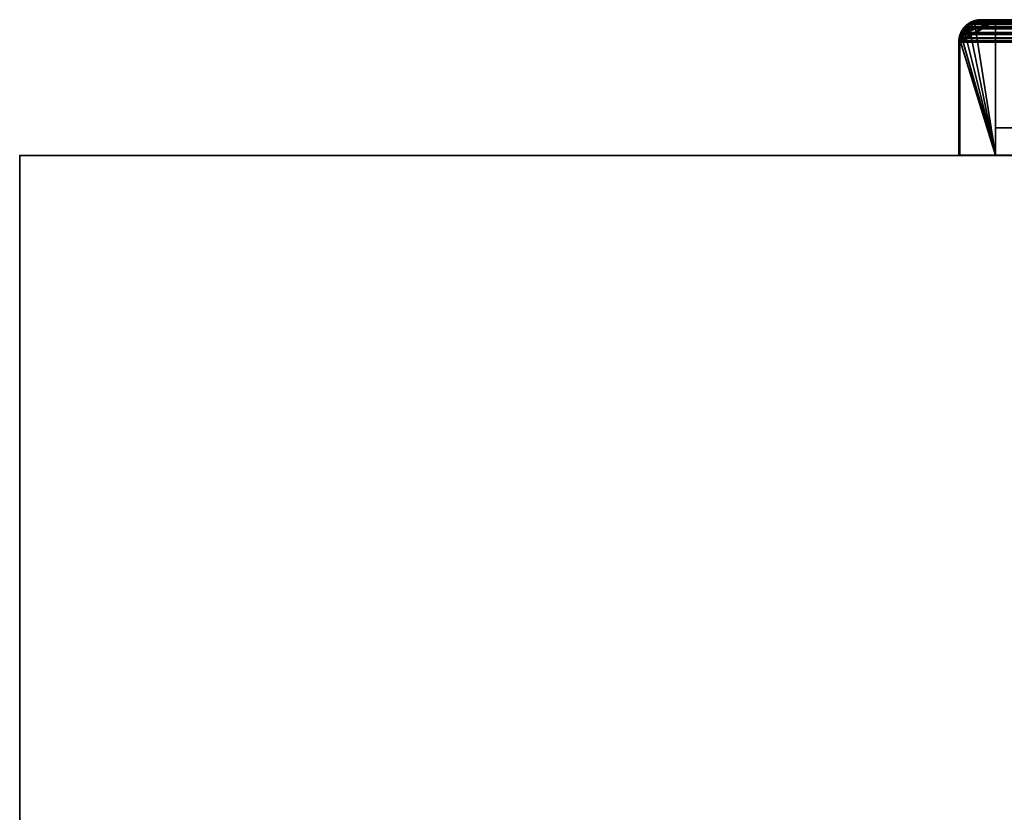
# Model space of a CAD drawing. Header units: millimetres. Extents: x -603 to 3703, y -121 to 193.
# Tile 740 of 1056: x 2297 to 2435, y 82 to 193. Entities that reach past the tile are written whole.
import ezdxf

# ---------------------------------------------------------------- set-up
doc = ezdxf.new("R2010")
doc.units = ezdxf.units.MM
doc.layers.add('151', color=7, linetype='Continuous', true_color=0xffffff)

# ---------------------------------------------------------------- blocks, each defined once
blk = doc.blocks.new('UG_SURFACE_155')
at = {"layer": '151', "color": 14, "linetype": 'Continuous', "lineweight": 35}
for points in [[(2433.85, 193.3, -5.75), (2433.85, 174.45, -5.75), (2428.85, 174.45, -5.75), (2428.85, 190.3, -5.75)], [(2428.85, 190.3, -5.75), (2428.89, 190.48, -5.75), (2433.85, 193.3, -5.75)], [(2430.9, 193.11, -5.75), (2431.85, 193.3, -5.75), (2433.85, 193.3, -5.75), (2428.89, 190.48, -5.75)], [(2428.89, 190.48, -5.75), (2430.1, 192.67, -5.75), (2430.7, 193.07, -5.75), (2430.9, 193.11, -5.75)], [(2429.48, 192.05, -5.75), (2429.73, 192.42, -5.75), (2430.1, 192.67, -5.75), (2428.89, 190.48, -5.75)], [(2429.48, 192.05, -5.75), (2428.89, 190.48, -5.75), (2429.04, 191.27, -5.75)], [(2429.45, 192.06, 2079.8), (2429.36, 191.97, 2079.89), (2429.03, 191.26, 2080.22), (2433.85, 174.45, 2075.4)], [(2429.08, 191.45, -5.75), (2429.03, 191.26, 2080.22), (2429.36, 191.97, 2079.89)], [(2429.04, 191.27, -5.75), (2429.08, 191.45, -5.75), (2429.48, 192.05, -5.75)], [(2429.08, 191.45, -5.75), (2429.36, 191.97, 2079.89), (2429.45, 192.06, 2079.8)], [(2429.45, 192.06, 2079.8), (2429.48, 192.05, -5.75), (2429.08, 191.45, -5.75)], [(2433.85, 174.45, 2075.4), (2430.09, 192.65, 2079.16), (2429.45, 192.06, 2079.8)], [(2429.48, 192.05, -5.75), (2429.45, 192.06, 2079.8), (2430.09, 192.65, 2079.16)], [(2430.09, 192.65, 2079.16), (2429.73, 192.42, -5.75), (2429.48, 192.05, -5.75)], [(2430.09, 192.65, 2079.16), (2430.1, 192.67, -5.75), (2429.73, 192.42, -5.75)], [(2433.85, 174.45, 2075.4), (2430.91, 193.05, 2078.34), (2430.37, 192.91, 2078.88), (2430.09, 192.65, 2079.16)], [(2430.1, 192.67, -5.75), (2430.09, 192.65, 2079.16), (2430.37, 192.91, 2078.88)], [(2430.91, 193.05, 2078.34), (2430.7, 193.07, -5.75), (2430.1, 192.67, -5.75)], [(2430.1, 192.67, -5.75), (2430.37, 192.91, 2078.88), (2430.91, 193.05, 2078.34)], [(2430.91, 193.05, 2078.34), (2430.9, 193.11, -5.75), (2430.7, 193.07, -5.75)], [(2430.9, 193.11, -5.75), (2430.91, 193.05, 2078.34), (2431.85, 193.3, 2077.4)], [(2431.85, 193.3, 2077.4), (2431.85, 193.3, -5.75), (2430.9, 193.11, -5.75)], [(2433.85, 174.45, 2075.4), (2433.85, 193.3, 2075.4), (2431.85, 193.3, 2077.4), (2430.91, 193.05, 2078.34)], [(2433.85, 193.3, 2075.4), (2433.85, 193.3, -5.75), (2431.85, 193.3, -5.75), (2431.85, 193.3, 2077.4)], [(2433.85, 174.45, 2075.4), (2433.85, 174.45, -5.75), (2433.85, 193.3, -5.75), (2433.85, 193.3, 2075.4)], [(2433.85, 174.45, 2075.4), (2429.03, 191.26, 2080.22), (2428.95, 191.08, 2080.3), (2428.87, 190.48, 2080.38)], [(2428.89, 190.48, -5.75), (2428.87, 190.48, 2080.38), (2428.95, 191.08, 2080.3)], [(2429.03, 191.26, 2080.22), (2429.04, 191.27, -5.75), (2428.89, 190.48, -5.75)], [(2428.89, 190.48, -5.75), (2428.95, 191.08, 2080.3), (2429.03, 191.26, 2080.22)], [(2429.08, 191.45, -5.75), (2429.04, 191.27, -5.75), (2429.03, 191.26, 2080.22)], [(2428.87, 190.48, 2080.38), (2428.85, 190.3, 2080.4), (2428.85, 174.45, 2080.4), (2433.85, 174.45, 2075.4)], [(2428.85, 190.3, -5.75), (2428.85, 190.3, 2080.4), (2428.87, 190.48, 2080.38)], [(2428.87, 190.48, 2080.38), (2428.89, 190.48, -5.75), (2428.85, 190.3, -5.75)], [(2428.85, 190.3, -5.75), (2428.85, 174.45, -5.75), (2428.85, 174.45, 2080.4), (2428.85, 190.3, 2080.4)], [(2428.85, 174.45, 2080.4), (2428.85, 174.45, -5.75), (2433.85, 174.45, -5.75), (2433.85, 174.45, 2075.4)]]:
    blk.add_3dface(points, dxfattribs=at)
blk = doc.blocks.new('UG_SURFACE_156')
at = {"layer": '151', "color": 41, "linetype": 'Continuous', "lineweight": 35}
for points in [[(2433.85, 193.3, -5.75), (2483.85, 193.3, -5.75), (2483.85, 178.3, -5.75), (2433.85, 178.3, -5.75)], [(2433.85, 193.3, -5.75), (2433.85, 178.3, -5.75), (2433.85, 178.3, 2075.4), (2433.85, 193.3, 2075.4)], [(2483.85, 193.3, 2025.4), (2483.85, 193.3, -5.75), (2433.85, 193.3, -5.75), (2433.85, 193.3, 2075.4)], [(2483.85, 178.3, 2025.4), (2483.85, 193.3, 2025.4), (2433.85, 193.3, 2075.4), (2433.85, 178.3, 2075.4)], [(2483.85, 178.3, -5.75), (2483.85, 193.3, -5.75), (2483.85, 193.3, 2025.4), (2483.85, 178.3, 2025.4)], [(2433.85, 178.3, 2075.4), (2433.85, 178.3, -5.75), (2483.85, 178.3, -5.75), (2483.85, 178.3, 2025.4)]]:
    blk.add_3dface(points, dxfattribs=at)
blk = doc.blocks.new('UG_SURFACE_157')
at = {"layer": '151', "color": 7, "linetype": 'Continuous', "lineweight": 35}
for points in [[(2430.9, 193.26, -5.75), (2430.7, 193.15, 2078.55), (2431.85, 193.45, 2077.4)], [(2430.75, 193.04, 2078.5), (2431.85, 193.3, 2077.4), (2431.85, 193.45, 2077.4), (2430.7, 193.15, 2078.55)], [(2431.85, 193.45, 2077.4), (2431.85, 193.45, -5.75), (2430.9, 193.26, -5.75)], [(2431.85, 193.3, -5.75), (2430.95, 193.11, -5.75), (2430.9, 193.26, -5.75), (2431.85, 193.45, -5.75)], [(2485.85, 193.45, 2023.4), (2485.85, 193.45, -5.75), (2431.85, 193.45, -5.75), (2431.85, 193.45, 2077.4)], [(2431.85, 193.45, -5.75), (2485.85, 193.45, -5.75), (2485.85, 193.3, -5.75), (2431.85, 193.3, -5.75)], [(2485.85, 193.45, 2023.4), (2431.85, 193.45, 2077.4), (2431.85, 193.3, 2077.4), (2485.85, 193.3, 2023.4)], [(2485.85, 193.45, 2023.4), (2486.93, 193.25, -5.75), (2486.02, 193.42, -5.75)], [(2486.93, 193.25, -5.75), (2485.85, 193.45, 2023.4), (2487, 193.16, 2022.25)], [(2486.02, 193.42, -5.75), (2485.85, 193.45, -5.75), (2485.85, 193.45, 2023.4)], [(2486.01, 193.27, -5.75), (2485.85, 193.3, -5.75), (2485.85, 193.45, -5.75), (2486.02, 193.42, -5.75)], [(2485.85, 193.3, 2023.4), (2486.86, 193.13, 2022.39), (2487, 193.16, 2022.25), (2485.85, 193.45, 2023.4)], [(2486.88, 193.1, -5.75), (2486.01, 193.27, -5.75), (2486.02, 193.42, -5.75), (2486.93, 193.25, -5.75)], [(2429.23, 192.05, 2080.02), (2429.4, 192.19, -5.75), (2428.92, 191.46, -5.75)], [(2428.92, 191.46, -5.75), (2429.4, 192.19, -5.75), (2429.52, 192.1, -5.75), (2429.06, 191.4, -5.75)], [(2428.92, 191.46, -5.75), (2428.95, 191.43, 2080.3), (2429.23, 192.05, 2080.02)], [(2429.23, 192.05, 2080.02), (2428.95, 191.43, 2080.3), (2429.15, 191.6, 2080.1)], [(2429.06, 191.4, -5.75), (2429.52, 192.1, -5.75), (2429.64, 192.33, 2079.61)], [(2429.64, 192.33, 2079.61), (2429.15, 191.6, 2080.1), (2429.06, 191.4, -5.75)], [(2429.15, 191.6, 2080.1), (2429.64, 192.33, 2079.61), (2429.66, 192.45, 2079.59), (2429.23, 192.05, 2080.02)], [(2429.4, 192.19, -5.75), (2429.23, 192.05, 2080.02), (2429.66, 192.45, 2079.59)], [(2429.66, 192.45, 2079.59), (2429.62, 192.53, -5.75), (2429.4, 192.19, -5.75)], [(2429.73, 192.42, -5.75), (2429.52, 192.1, -5.75), (2429.4, 192.19, -5.75), (2429.62, 192.53, -5.75)], [(2429.52, 192.1, -5.75), (2429.73, 192.42, -5.75), (2429.74, 192.4, 2079.51)], [(2429.74, 192.4, 2079.51), (2429.64, 192.33, 2079.61), (2429.52, 192.1, -5.75)], [(2429.62, 192.53, -5.75), (2429.66, 192.45, 2079.59), (2430.3, 193.04, 2078.95)], [(2430.3, 193.04, 2078.95), (2430.06, 192.82, -5.75), (2429.62, 192.53, -5.75)], [(2429.62, 192.53, -5.75), (2430.06, 192.82, -5.75), (2430.15, 192.7, -5.75), (2429.73, 192.42, -5.75)], [(2429.66, 192.45, 2079.59), (2429.64, 192.33, 2079.61), (2429.74, 192.4, 2079.51)], [(2429.74, 192.4, 2079.51), (2430.49, 192.97, 2078.76), (2430.3, 193.04, 2078.95), (2429.66, 192.45, 2079.59)], [(2429.73, 192.42, -5.75), (2430.15, 192.7, -5.75), (2430.49, 192.97, 2078.76)], [(2430.49, 192.97, 2078.76), (2429.74, 192.4, 2079.51), (2429.73, 192.42, -5.75)], [(2430.65, 193.21, -5.75), (2430.06, 192.82, -5.75), (2430.3, 193.04, 2078.95)], [(2430.67, 193.06, -5.75), (2430.15, 192.7, -5.75), (2430.06, 192.82, -5.75), (2430.65, 193.21, -5.75)], [(2430.15, 192.7, -5.75), (2430.67, 193.06, -5.75), (2430.75, 193.04, 2078.5)], [(2430.75, 193.04, 2078.5), (2430.49, 192.97, 2078.76), (2430.15, 192.7, -5.75)], [(2430.65, 193.21, -5.75), (2430.3, 193.04, 2078.95), (2430.7, 193.15, 2078.55)], [(2430.7, 193.15, 2078.55), (2430.3, 193.04, 2078.95), (2430.49, 192.97, 2078.76), (2430.75, 193.04, 2078.5)], [(2430.7, 193.15, 2078.55), (2430.69, 193.22, -5.75), (2430.65, 193.21, -5.75)], [(2430.75, 193.07, -5.75), (2430.67, 193.06, -5.75), (2430.65, 193.21, -5.75), (2430.69, 193.22, -5.75)], [(2430.67, 193.06, -5.75), (2430.75, 193.07, -5.75), (2430.75, 193.04, 2078.5)], [(2430.9, 193.26, -5.75), (2430.69, 193.22, -5.75), (2430.7, 193.15, 2078.55)], [(2430.69, 193.22, -5.75), (2430.9, 193.26, -5.75), (2430.95, 193.11, -5.75), (2430.75, 193.07, -5.75)], [(2430.75, 193.07, -5.75), (2430.95, 193.11, -5.75), (2431.85, 193.3, 2077.4)], [(2431.85, 193.3, 2077.4), (2430.75, 193.04, 2078.5), (2430.75, 193.07, -5.75)], [(2430.95, 193.11, -5.75), (2431.85, 193.3, -5.75), (2431.85, 193.3, 2077.4)], [(2485.85, 193.3, 2023.4), (2431.85, 193.3, 2077.4), (2431.85, 193.3, -5.75), (2485.85, 193.3, -5.75)], [(2485.85, 193.3, -5.75), (2486.01, 193.27, -5.75), (2486.95, 193.07, 2022.3)], [(2486.95, 193.07, 2022.3), (2486.86, 193.13, 2022.39), (2485.85, 193.3, -5.75)], [(2486.86, 193.13, 2022.39), (2485.85, 193.3, 2023.4), (2485.85, 193.3, -5.75)], [(2486.95, 193.07, 2022.3), (2486.01, 193.27, -5.75), (2486.88, 193.1, -5.75)], [(2487, 193.16, 2022.25), (2486.86, 193.13, 2022.39), (2486.95, 193.07, 2022.3)], [(2486.95, 193.09, -5.75), (2486.88, 193.1, -5.75), (2486.93, 193.25, -5.75), (2487, 193.23, -5.75)], [(2486.88, 193.1, -5.75), (2486.95, 193.09, -5.75), (2486.95, 193.07, 2022.3)], [(2487, 193.16, 2022.25), (2487, 193.23, -5.75), (2486.93, 193.25, -5.75)], [(2487.01, 193.23, -5.75), (2487.74, 192.75, -5.75), (2487.65, 192.63, -5.75), (2486.95, 193.09, -5.75)], [(2486.95, 193.09, -5.75), (2486.95, 193.09, -5.75), (2487, 193.23, -5.75), (2487.01, 193.23, -5.75)], [(2487.36, 193.06, 2021.89), (2487, 193.16, 2022.25), (2486.95, 193.07, 2022.3), (2487.87, 192.52, 2021.38)], [(2486.95, 193.09, -5.75), (2487.65, 192.63, -5.75), (2487.96, 192.4, 2021.29)], [(2487.96, 192.4, 2021.29), (2487.87, 192.52, 2021.38), (2486.95, 193.09, -5.75)], [(2486.95, 193.09, -5.75), (2486.95, 193.09, -5.75), (2486.95, 193.07, 2022.3)], [(2487.87, 192.52, 2021.38), (2486.95, 193.07, 2022.3), (2486.95, 193.09, -5.75)], [(2487, 193.16, 2022.25), (2487.01, 193.23, -5.75), (2487, 193.23, -5.75)], [(2487.74, 192.75, -5.75), (2487.01, 193.23, -5.75), (2487, 193.16, 2022.25)], [(2487.74, 192.75, -5.75), (2487, 193.16, 2022.25), (2487.36, 193.06, 2021.89)], [(2487.36, 193.06, 2021.89), (2488.08, 192.53, -5.75), (2487.74, 192.75, -5.75)], [(2487.36, 193.06, 2021.89), (2488.05, 192.47, 2021.2), (2488.08, 192.53, -5.75)], [(2487.87, 192.52, 2021.38), (2488.05, 192.47, 2021.2), (2487.36, 193.06, 2021.89)], [(2487.97, 192.42, -5.75), (2487.65, 192.63, -5.75), (2487.74, 192.75, -5.75), (2488.08, 192.53, -5.75)], [(2487.65, 192.63, -5.75), (2487.97, 192.42, -5.75), (2487.96, 192.4, 2021.29)], [(2488.05, 192.47, 2021.2), (2487.87, 192.52, 2021.38), (2487.96, 192.4, 2021.29)], [(2487.96, 192.4, 2021.29), (2488.46, 191.77, 2020.79), (2488.37, 192.19, 2020.88), (2488.05, 192.47, 2021.2)], [(2488.46, 191.77, 2020.79), (2487.96, 192.4, 2021.29), (2487.97, 192.42, -5.75)], [(2488.08, 192.53, -5.75), (2488.37, 192.09, -5.75), (2488.25, 192, -5.75), (2487.97, 192.42, -5.75)], [(2487.97, 192.42, -5.75), (2488.25, 192, -5.75), (2488.62, 191.39, 2020.63)], [(2488.62, 191.39, 2020.63), (2488.46, 191.77, 2020.79), (2487.97, 192.42, -5.75)], [(2488.37, 192.09, -5.75), (2488.08, 192.53, -5.75), (2488.05, 192.47, 2021.2)], [(2488.05, 192.47, 2021.2), (2488.76, 191.5, -5.75), (2488.37, 192.09, -5.75)], [(2488.76, 191.5, -5.75), (2488.05, 192.47, 2021.2), (2488.37, 192.19, 2020.88)], [(2488.61, 191.48, -5.75), (2488.25, 192, -5.75), (2488.37, 192.09, -5.75), (2488.76, 191.5, -5.75)], [(2488.25, 192, -5.75), (2488.61, 191.48, -5.75), (2488.62, 191.39, 2020.63)], [(2488.37, 192.19, 2020.88), (2488.77, 191.46, -5.75), (2488.76, 191.5, -5.75)], [(2488.37, 192.19, 2020.88), (2488.76, 191.44, 2020.49), (2488.77, 191.46, -5.75)], [(2488.76, 191.44, 2020.49), (2488.37, 192.19, 2020.88), (2488.46, 191.77, 2020.79), (2488.62, 191.39, 2020.63)], [(2428.7, 190.3, 2080.55), (2428.92, 191.45, -5.75), (2428.9, 191.38, -5.75)], [(2428.92, 191.45, -5.75), (2428.7, 190.3, 2080.55), (2428.81, 191.12, 2080.44)], [(2428.7, 190.3, 2080.55), (2428.9, 191.38, -5.75), (2428.73, 190.47, -5.75)], [(2428.85, 190.3, 2080.4), (2428.9, 190.87, 2080.35), (2428.81, 191.12, 2080.44), (2428.7, 190.3, 2080.55)], [(2429.05, 191.33, -5.75), (2428.88, 190.46, -5.75), (2428.73, 190.47, -5.75), (2428.9, 191.38, -5.75)], [(2428.92, 191.45, -5.75), (2428.81, 191.12, 2080.44), (2428.95, 191.43, 2080.3)], [(2428.95, 191.43, 2080.3), (2428.81, 191.12, 2080.44), (2428.9, 190.87, 2080.35), (2429.08, 191.39, 2080.17)], [(2428.85, 190.3, -5.75), (2428.88, 190.46, -5.75), (2429.08, 191.39, 2080.17)], [(2429.08, 191.39, 2080.17), (2428.9, 190.87, 2080.35), (2428.85, 190.3, -5.75)], [(2428.9, 190.87, 2080.35), (2428.85, 190.3, 2080.4), (2428.85, 190.3, -5.75)], [(2429.08, 191.39, 2080.17), (2428.88, 190.46, -5.75), (2429.05, 191.33, -5.75)], [(2429.06, 191.4, -5.75), (2429.05, 191.33, -5.75), (2428.9, 191.38, -5.75), (2428.92, 191.45, -5.75)], [(2428.95, 191.43, 2080.3), (2428.92, 191.46, -5.75), (2428.92, 191.45, -5.75)], [(2429.06, 191.4, -5.75), (2428.92, 191.45, -5.75), (2428.92, 191.46, -5.75)], [(2429.06, 191.4, -5.75), (2429.06, 191.4, -5.75), (2428.92, 191.46, -5.75)], [(2429.08, 191.39, 2080.17), (2429.15, 191.6, 2080.1), (2428.95, 191.43, 2080.3)], [(2429.05, 191.33, -5.75), (2429.06, 191.4, -5.75), (2429.08, 191.39, 2080.17)], [(2429.15, 191.6, 2080.1), (2429.08, 191.39, 2080.17), (2429.06, 191.4, -5.75)], [(2429.06, 191.4, -5.75), (2429.06, 191.4, -5.75), (2429.08, 191.39, 2080.17)], [(2488.62, 191.4, -5.75), (2488.61, 191.48, -5.75), (2488.76, 191.5, -5.75), (2488.77, 191.46, -5.75)], [(2488.61, 191.48, -5.75), (2488.62, 191.4, -5.75), (2488.62, 191.39, 2020.63)], [(2488.77, 191.46, -5.75), (2488.81, 191.25, -5.75), (2488.66, 191.2, -5.75), (2488.62, 191.4, -5.75)], [(2488.62, 191.39, 2020.63), (2488.75, 191.09, 2020.5), (2488.84, 191.28, 2020.41), (2488.76, 191.44, 2020.49)], [(2488.62, 191.4, -5.75), (2488.66, 191.2, -5.75), (2488.85, 190.3, 2020.4)], [(2488.85, 190.3, 2020.4), (2488.75, 191.09, 2020.5), (2488.62, 191.4, -5.75)], [(2488.75, 191.09, 2020.5), (2488.62, 191.39, 2020.63), (2488.62, 191.4, -5.75)], [(2488.85, 190.3, -5.75), (2488.66, 191.2, -5.75), (2488.81, 191.25, -5.75), (2489, 190.3, -5.75)], [(2488.66, 191.2, -5.75), (2488.85, 190.3, -5.75), (2488.85, 190.3, 2020.4)], [(2489, 190.3, 2020.25), (2488.84, 191.28, 2020.41), (2488.75, 191.09, 2020.5), (2488.85, 190.3, 2020.4)], [(2488.81, 191.25, -5.75), (2488.77, 191.46, -5.75), (2488.76, 191.44, 2020.49)], [(2488.81, 191.25, -5.75), (2488.76, 191.44, 2020.49), (2488.84, 191.28, 2020.41)], [(2488.84, 191.28, 2020.41), (2489, 190.3, -5.75), (2488.81, 191.25, -5.75)], [(2488.84, 191.28, 2020.41), (2489, 190.3, 2020.25), (2489, 190.3, -5.75)], [(2428.73, 190.47, -5.75), (2428.7, 190.3, -5.75), (2428.7, 190.3, 2080.55)], [(2428.88, 190.46, -5.75), (2428.85, 190.3, -5.75), (2428.7, 190.3, -5.75), (2428.73, 190.47, -5.75)], [(2428.7, 190.3, -5.75), (2428.7, 174.45, -5.75), (2428.7, 174.45, 2080.55), (2428.7, 190.3, 2080.55)], [(2428.7, 190.3, 2080.55), (2428.7, 174.45, 2080.55), (2428.85, 174.45, 2080.4), (2428.85, 190.3, 2080.4)], [(2428.7, 174.45, -5.75), (2428.7, 190.3, -5.75), (2428.85, 190.3, -5.75), (2428.85, 174.45, -5.75)], [(2428.85, 190.3, 2080.4), (2428.85, 174.45, 2080.4), (2428.85, 174.45, -5.75), (2428.85, 190.3, -5.75)], [(2489, 190.3, -5.75), (2489, 152.3, -5.75), (2488.85, 152.3, -5.75), (2488.85, 190.3, -5.75)], [(2488.85, 152.3, 2020.4), (2488.85, 190.3, 2020.4), (2488.85, 190.3, -5.75), (2488.85, 152.3, -5.75)], [(2488.85, 190.3, 2020.4), (2488.85, 152.3, 2020.4), (2489, 152.3, 2020.25), (2489, 190.3, 2020.25)], [(2489, 152.3, -5.75), (2489, 190.3, -5.75), (2489, 190.3, 2020.25), (2489, 152.3, 2020.25)], [(2428.7, 174.45, 2080.55), (2428.7, 174.45, -5.75), (2428.85, 174.45, -5.75), (2428.85, 174.45, 2080.4)], [(2488.85, 152.3, 2020.4), (2488.85, 152.3, -5.75), (2489, 152.3, -5.75), (2489, 152.3, 2020.25)]]:
    blk.add_3dface(points, dxfattribs=at)
blk = doc.blocks.new('UG_SURFACE_159')
at = {"layer": '151', "color": 7, "linetype": 'Continuous', "lineweight": 35}
for points in [[(2430.95, 193.23, 2078.3), (2431.85, 193.45, 2077.4), (2431.85, 193.3, 2077.4), (2430.75, 193.04, 2078.5)], [(2430.95, 193.23, 2078.3), (3569.06, 193.29, 2078.31), (3568.15, 193.45, 2077.4)], [(3568.15, 193.45, 2077.4), (2431.85, 193.45, 2077.4), (2430.95, 193.23, 2078.3)], [(3568.15, 193.45, 2077.4), (3514.15, 193.45, 2023.4), (2485.85, 193.45, 2023.4), (2431.85, 193.45, 2077.4)], [(2485.85, 193.3, 2023.4), (2431.85, 193.3, 2077.4), (2431.85, 193.45, 2077.4), (2485.85, 193.45, 2023.4)], [(2429.64, 192.33, 2079.61), (2429.15, 191.6, 2080.1), (2429.01, 191.66, 2080.24), (2429.41, 192.25, 2079.84)], [(3570.59, 192.23, 2079.84), (2429.41, 192.25, 2079.84), (2429.01, 191.66, 2080.24)], [(2429.01, 191.66, 2080.24), (3570.89, 191.85, 2080.14), (3570.59, 192.23, 2079.84)], [(2429.15, 191.6, 2080.1), (2429.64, 192.33, 2079.61), (3570.76, 191.77, 2080.01)], [(2429.41, 192.25, 2079.84), (2429.53, 192.43, 2079.72), (2429.64, 192.33, 2079.61)], [(2429.53, 192.43, 2079.72), (2429.41, 192.25, 2079.84), (3570.59, 192.23, 2079.84)], [(2429.53, 192.43, 2079.72), (2430.12, 192.88, 2079.13), (2430.49, 192.97, 2078.76), (2429.73, 192.4, 2079.52)], [(3569.88, 192.86, 2079.13), (2430.12, 192.88, 2079.13), (2429.53, 192.43, 2079.72)], [(2429.53, 192.43, 2079.72), (3570.27, 192.63, 2079.52), (3569.88, 192.86, 2079.13)], [(2429.53, 192.43, 2079.72), (3570.59, 192.23, 2079.84), (3570.27, 192.63, 2079.52)], [(2429.73, 192.4, 2079.52), (2429.64, 192.33, 2079.61), (2429.53, 192.43, 2079.72)], [(3570.76, 191.77, 2080.01), (2429.64, 192.33, 2079.61), (2429.73, 192.4, 2079.52)], [(3570.26, 192.4, 2079.51), (2429.73, 192.4, 2079.52), (2430.49, 192.97, 2078.76)], [(2429.73, 192.4, 2079.52), (3570.26, 192.4, 2079.51), (3570.76, 191.77, 2080.01)], [(2430.12, 192.88, 2079.13), (3569.88, 192.86, 2079.13), (3569.21, 193.27, 2078.46)], [(2430.42, 193.11, 2078.83), (2430.12, 192.88, 2079.13), (3569.21, 193.27, 2078.46)], [(2430.12, 192.88, 2079.13), (2430.42, 193.11, 2078.83), (2430.49, 192.97, 2078.76)], [(2430.42, 193.11, 2078.83), (3569.21, 193.27, 2078.46), (3569.06, 193.29, 2078.31)], [(3569.06, 193.29, 2078.31), (2430.95, 193.23, 2078.3), (2430.42, 193.11, 2078.83)], [(2430.75, 193.04, 2078.5), (2430.49, 192.97, 2078.76), (2430.42, 193.11, 2078.83), (2430.95, 193.23, 2078.3)], [(3570.17, 192.52, 2079.42), (2430.49, 192.97, 2078.76), (2430.75, 193.04, 2078.5)], [(3570.17, 192.52, 2079.42), (3570.26, 192.4, 2079.51), (2430.49, 192.97, 2078.76)], [(2430.75, 193.04, 2078.5), (2431.85, 193.3, 2077.4), (3568.15, 193.3, 2077.4)], [(3568.15, 193.3, 2077.4), (3569.16, 193.13, 2078.41), (2430.75, 193.04, 2078.5)], [(3569.16, 193.13, 2078.41), (3569.25, 193.07, 2078.5), (2430.75, 193.04, 2078.5)], [(2430.75, 193.04, 2078.5), (3569.25, 193.07, 2078.5), (3570.17, 192.52, 2079.42)], [(3568.15, 193.3, 2077.4), (2431.85, 193.3, 2077.4), (2485.85, 193.3, 2023.4), (3514.15, 193.3, 2023.4)], [(2428.72, 190.55, 2080.53), (2428.76, 190.9, 2080.49), (2428.9, 190.87, 2080.35), (2428.85, 190.3, 2080.4)], [(2428.76, 190.9, 2080.49), (2428.72, 190.55, 2080.53), (3571.27, 190.54, 2080.52)], [(2429.08, 191.39, 2080.17), (2428.9, 190.87, 2080.35), (2428.76, 190.9, 2080.49), (2428.93, 191.43, 2080.32)], [(2428.76, 190.9, 2080.49), (3571.19, 191.12, 2080.44), (3571.07, 191.43, 2080.32)], [(3571.07, 191.43, 2080.32), (2428.93, 191.43, 2080.32), (2428.76, 190.9, 2080.49)], [(2428.76, 190.9, 2080.49), (3571.27, 190.54, 2080.52), (3571.19, 191.12, 2080.44)], [(3571.15, 190.3, 2080.4), (2428.85, 190.3, 2080.4), (2428.9, 190.87, 2080.35)], [(2428.9, 190.87, 2080.35), (2429.08, 191.39, 2080.17), (3570.92, 191.39, 2080.17)], [(3570.92, 191.39, 2080.17), (3571.05, 191.09, 2080.3), (2428.9, 190.87, 2080.35)], [(3571.05, 191.09, 2080.3), (3571.15, 190.3, 2080.4), (2428.9, 190.87, 2080.35)], [(2428.93, 191.43, 2080.32), (3571.07, 191.43, 2080.32), (3570.89, 191.85, 2080.14)], [(2429.01, 191.66, 2080.24), (2428.93, 191.43, 2080.32), (3570.89, 191.85, 2080.14)], [(2428.93, 191.43, 2080.32), (2429.01, 191.66, 2080.24), (2429.15, 191.6, 2080.1), (2429.08, 191.39, 2080.17)], [(3570.76, 191.77, 2080.01), (2429.08, 191.39, 2080.17), (2429.15, 191.6, 2080.1)], [(3570.76, 191.77, 2080.01), (3570.92, 191.39, 2080.17), (2429.08, 191.39, 2080.17)], [(2428.85, 190.3, 2080.4), (2428.7, 190.3, 2080.55), (2428.72, 190.55, 2080.53)], [(3571.27, 190.54, 2080.52), (2428.72, 190.55, 2080.53), (2428.7, 190.3, 2080.55)], [(2428.7, 190.3, 2080.55), (3571.3, 190.3, 2080.55), (3571.27, 190.54, 2080.52)], [(2428.85, 190.3, 2080.4), (2428.85, 174.45, 2080.4), (2428.7, 174.45, 2080.55), (2428.7, 190.3, 2080.55)], [(2428.7, 190.3, 2080.55), (2428.7, 174.45, 2080.55), (3571.3, 174.45, 2080.55), (3571.3, 190.3, 2080.55)], [(3571.15, 190.3, 2080.4), (3571.15, 174.45, 2080.4), (2428.85, 174.45, 2080.4), (2428.85, 190.3, 2080.4)], [(3571.15, 174.45, 2080.4), (3571.3, 174.45, 2080.55), (2428.7, 174.45, 2080.55), (2428.85, 174.45, 2080.4)]]:
    blk.add_3dface(points, dxfattribs=at)
blk = doc.blocks.new('UG_SURFACE_161')
at = {"layer": '151', "color": 14, "linetype": 'Continuous', "lineweight": 35}
for points in [[(2433.85, 193.3, 2075.4), (2433.85, 174.45, 2075.4), (2428.85, 174.45, 2080.4), (2428.85, 190.3, 2080.4)], [(2428.85, 190.3, 2080.4), (2428.87, 190.54, 2080.38), (2433.85, 193.3, 2075.4)], [(2433.85, 193.3, 2075.4), (2428.87, 190.54, 2080.38), (2428.9, 190.87, 2080.35), (2429.07, 191.38, 2080.18)], [(2430.99, 193.09, 2078.26), (2431.85, 193.3, 2077.4), (2433.85, 193.3, 2075.4), (2429.07, 191.38, 2080.18)], [(2430.2, 192.76, 2079.05), (2430.49, 192.97, 2078.76), (2430.99, 193.09, 2078.26), (2429.07, 191.38, 2080.18)], [(2430.2, 192.76, 2079.05), (2429.07, 191.38, 2080.18), (2429.15, 191.6, 2080.1), (2429.52, 192.16, 2079.73)], [(3570.47, 192.14, 2079.72), (2429.52, 192.16, 2079.73), (2429.15, 191.6, 2080.1)], [(2429.15, 191.6, 2080.1), (3570.76, 191.77, 2080.01), (3570.47, 192.14, 2079.72)], [(2429.52, 192.16, 2079.73), (2429.64, 192.33, 2079.61), (2430.2, 192.76, 2079.05)], [(2429.64, 192.33, 2079.61), (2429.52, 192.16, 2079.73), (3570.47, 192.14, 2079.72)], [(3569.8, 192.74, 2079.05), (2430.2, 192.76, 2079.05), (2429.64, 192.33, 2079.61)], [(2429.64, 192.33, 2079.61), (3570.17, 192.52, 2079.42), (3569.8, 192.74, 2079.05)], [(2429.64, 192.33, 2079.61), (3570.47, 192.14, 2079.72), (3570.17, 192.52, 2079.42)], [(2430.2, 192.76, 2079.05), (3569.8, 192.74, 2079.05), (3569.16, 193.13, 2078.41)], [(2430.49, 192.97, 2078.76), (2430.2, 192.76, 2079.05), (3569.16, 193.13, 2078.41)], [(2430.49, 192.97, 2078.76), (3569.16, 193.13, 2078.41), (3569.01, 193.15, 2078.26)], [(3569.01, 193.15, 2078.26), (2430.99, 193.09, 2078.26), (2430.49, 192.97, 2078.76)], [(2430.99, 193.09, 2078.26), (3569.01, 193.15, 2078.26), (3568.15, 193.3, 2077.4)], [(3568.15, 193.3, 2077.4), (2431.85, 193.3, 2077.4), (2430.99, 193.09, 2078.26)], [(3568.15, 193.3, 2077.4), (3566.15, 193.3, 2075.4), (2433.85, 193.3, 2075.4), (2431.85, 193.3, 2077.4)], [(3566.15, 174.45, 2075.4), (2433.85, 174.45, 2075.4), (2433.85, 193.3, 2075.4), (3566.15, 193.3, 2075.4)], [(2428.9, 190.87, 2080.35), (2428.87, 190.54, 2080.38), (3571.12, 190.53, 2080.37)], [(3570.93, 191.37, 2080.18), (2429.07, 191.38, 2080.18), (2428.9, 190.87, 2080.35)], [(2428.9, 190.87, 2080.35), (3571.05, 191.09, 2080.3), (3570.93, 191.37, 2080.18)], [(2428.9, 190.87, 2080.35), (3571.12, 190.53, 2080.37), (3571.05, 191.09, 2080.3)], [(2429.07, 191.38, 2080.18), (3570.93, 191.37, 2080.18), (3570.76, 191.77, 2080.01)], [(2429.15, 191.6, 2080.1), (2429.07, 191.38, 2080.18), (3570.76, 191.77, 2080.01)], [(3571.12, 190.53, 2080.37), (2428.87, 190.54, 2080.38), (2428.85, 190.3, 2080.4)], [(2428.85, 190.3, 2080.4), (3571.15, 190.3, 2080.4), (3571.12, 190.53, 2080.37)], [(2428.85, 190.3, 2080.4), (2428.85, 174.45, 2080.4), (3571.15, 174.45, 2080.4), (3571.15, 190.3, 2080.4)], [(3566.15, 174.45, 2075.4), (3571.15, 174.45, 2080.4), (2428.85, 174.45, 2080.4), (2433.85, 174.45, 2075.4)]]:
    blk.add_3dface(points, dxfattribs=at)
blk = doc.blocks.new('UG_SURFACE_162')
at = {"layer": '151', "color": 41, "linetype": 'Continuous', "lineweight": 35}
for points in [[(2433.85, 178.3, 2075.4), (2433.85, 193.3, 2075.4), (2483.85, 193.3, 2025.4), (2483.85, 178.3, 2025.4)], [(2433.85, 193.3, 2075.4), (2433.85, 178.3, 2075.4), (3566.15, 178.3, 2075.4), (3566.15, 193.3, 2075.4)], [(3566.15, 193.3, 2075.4), (3516.15, 193.3, 2025.4), (2483.85, 193.3, 2025.4), (2433.85, 193.3, 2075.4)], [(3516.15, 178.3, 2025.4), (3566.15, 178.3, 2075.4), (2433.85, 178.3, 2075.4), (2483.85, 178.3, 2025.4)]]:
    blk.add_3dface(points, dxfattribs=at)
blk = doc.blocks.new('UG_SURFACE_180')
at = {"layer": '151', "color": 252, "linetype": 'Continuous', "lineweight": 35}
for points in [[(2297, -18, 2212.25), (2297, 174.4, 2212.25), (2297, 174.4, -8.75), (2297, -18, -8.75)], [(2297, -18, -8.75), (2297, 174.4, -8.75), (2447, 174.4, -8.75), (2447, -18, -8.75)], [(2297, 174.4, 2212.25), (3703, 174.4, 2212.25), (3553, 174.4, 2062.25), (2447, 174.4, 2062.25)], [(2447, 174.4, 2062.25), (2447, 174.4, -8.75), (2297, 174.4, -8.75), (2297, 174.4, 2212.25)], [(3703, -18, 2212.25), (3703, 174.4, 2212.25), (2297, 174.4, 2212.25), (2297, -18, 2212.25)]]:
    blk.add_3dface(points, dxfattribs=at)

msp = doc.modelspace()

# ---------------------------------------------------------------- linework, layer by layer
at = {"layer": '151', "color": 7, "linetype": 'Continuous', "lineweight": 35}
for p, q in [((2431.85, 193.45, -5.75), (2431.85, 193.45, 2077.4)), ((2431.85, 193.45, 2077.4), (2485.85, 193.45, 2023.4)), ((2431.85, 193.45, 2077.4), (3568.15, 193.45, 2077.4)), ((2431.85, 193.45, -5.75), (2485.85, 193.45, -5.75)), ((2485.85, 193.45, 2023.4), (2431.85, 193.45, 2077.4)), ((2431.85, 193.3, -5.75), (2485.85, 193.3, -5.75)), ((2485.85, 193.3, 2023.4), (2431.85, 193.3, 2077.4)), ((2431.85, 193.3, 2077.4), (2485.85, 193.3, 2023.4)), ((2428.7, 190.3, -5.75), (2428.7, 190.3, 2080.55)), ((2428.7, 190.3, 2080.55), (2428.7, 174.45, 2080.55)), ((2428.7, 174.45, -5.75), (2428.7, 190.3, -5.75)), ((2428.7, 190.3, 2080.55), (3571.3, 190.3, 2080.55)), ((2428.7, 174.45, 2080.55), (2428.7, 190.3, 2080.55)), ((2428.85, 190.3, -5.75), (2428.85, 190.3, 2080.4)), ((2428.85, 190.3, 2080.4), (3571.15, 190.3, 2080.4)), ((2428.85, 174.45, -5.75), (2428.85, 190.3, -5.75)), ((2428.85, 174.45, 2080.4), (2428.85, 190.3, 2080.4)), ((2428.85, 174.45, 2080.4), (2428.85, 190.3, 2080.4)), ((2428.7, 174.45, 2080.55), (2428.85, 174.45, 2080.4)), ((2428.7, 174.45, 2080.55), (3571.3, 174.45, 2080.55)), ((2428.85, 174.45, -5.75), (2428.7, 174.45, -5.75)), ((2428.85, 174.45, 2080.4), (2428.7, 174.45, 2080.55)), ((2428.7, 174.45, -5.75), (2428.7, 174.45, 2080.55)), ((2428.85, 174.45, 2080.4), (3571.15, 174.45, 2080.4)), ((2428.85, 174.45, -5.75), (2428.85, 174.45, 2080.4))]:
    msp.add_line(p, q, dxfattribs=at)
at = {"layer": '151', "color": 14, "linetype": 'Continuous', "lineweight": 35}
for p, q in [((2431.85, 193.3, 2077.4), (3568.15, 193.3, 2077.4)), ((2431.85, 193.3, -5.75), (2433.85, 193.3, -5.75)), ((2433.85, 193.3, 2075.4), (2431.85, 193.3, 2077.4)), ((2431.85, 193.3, -5.75), (2431.85, 193.3, 2077.4)), ((2431.85, 193.3, 2077.4), (2433.85, 193.3, 2075.4)), ((2433.85, 193.3, 2075.4), (2433.85, 174.45, 2075.4)), ((2433.85, 193.3, 2075.4), (3566.15, 193.3, 2075.4)), ((2433.85, 193.3, 2075.4), (2433.85, 174.45, 2075.4)), ((2433.85, 193.3, -5.75), (2433.85, 193.3, 2075.4)), ((2433.85, 193.3, -5.75), (2433.85, 174.45, -5.75)), ((2428.85, 190.3, -5.75), (2428.85, 190.3, 2080.4)), ((2428.85, 190.3, 2080.4), (2428.85, 174.45, 2080.4)), ((2428.85, 174.45, 2080.4), (2428.85, 190.3, 2080.4)), ((2428.85, 174.45, -5.75), (2428.85, 190.3, -5.75)), ((2428.85, 190.3, 2080.4), (3571.15, 190.3, 2080.4)), ((2433.85, 174.45, -5.75), (2428.85, 174.45, -5.75)), ((2433.85, 174.45, 2075.4), (2428.85, 174.45, 2080.4)), ((2428.85, 174.45, 2080.4), (3571.15, 174.45, 2080.4)), ((2428.85, 174.45, -5.75), (2428.85, 174.45, 2080.4)), ((2428.85, 174.45, 2080.4), (2433.85, 174.45, 2075.4)), ((2433.85, 174.45, 2075.4), (3566.15, 174.45, 2075.4)), ((2433.85, 174.45, -5.75), (2433.85, 174.45, 2075.4))]:
    msp.add_line(p, q, dxfattribs=at)
at = {"layer": '151', "color": 41, "linetype": 'Continuous', "lineweight": 35}
for p, q in [((2433.85, 178.3, -5.75), (2433.85, 193.3, -5.75)), ((2433.85, 178.3, 2075.4), (2433.85, 193.3, 2075.4)), ((2433.85, 193.3, -5.75), (2483.85, 193.3, -5.75)), ((2483.85, 193.3, 2025.4), (2433.85, 193.3, 2075.4)), ((2433.85, 193.3, 2075.4), (3566.15, 193.3, 2075.4)), ((2433.85, 193.3, -5.75), (2433.85, 193.3, 2075.4)), ((2433.85, 193.3, 2075.4), (2483.85, 193.3, 2025.4)), ((2433.85, 193.3, 2075.4), (2433.85, 178.3, 2075.4)), ((2433.85, 178.3, 2075.4), (2483.85, 178.3, 2025.4)), ((2483.85, 178.3, -5.75), (2433.85, 178.3, -5.75)), ((2483.85, 178.3, 2025.4), (2433.85, 178.3, 2075.4)), ((2433.85, 178.3, -5.75), (2433.85, 178.3, 2075.4)), ((2433.85, 178.3, 2075.4), (3566.15, 178.3, 2075.4))]:
    msp.add_line(p, q, dxfattribs=at)
at = {"layer": '151', "color": 252, "linetype": 'Continuous', "lineweight": 35}
for p, q in [((2297, 174.4, -8.75), (2297, -18, -8.75)), ((2297, 174.4, 2212.25), (2297, 174.4, -8.75)), ((2297, 174.4, -8.75), (2447, 174.4, -8.75)), ((2297, 174.4, 2212.25), (2297, -18, 2212.25)), ((3703, 174.4, 2212.25), (2297, 174.4, 2212.25))]:
    msp.add_line(p, q, dxfattribs=at)
at = {"layer": '151', "color": 14, "linetype": 'Continuous', "lineweight": 35}
msp.add_arc((2431.85, 190.3, -5.75), 3, 90, 180, dxfattribs=at)
at = {"layer": '151', "color": 7, "linetype": 'Continuous', "lineweight": 35}
for points in [[(2431.85, 193.45, -5.75), (2428.7, 193.45, -5.75), (2428.7, 190.3, -5.75)], [(2431.85, 193.45, 2077.4), (2428.7, 193.45, 2080.55), (2428.7, 190.3, 2080.55)]]:
    msp.add_rational_spline(points, [1, 0.707106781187, 1], degree=2, dxfattribs=at)
for points, knots in [([(2431.85, 193.45, 2077.4), (2431.14, 193.45, 2078.11), (2430.43, 193.22, 2078.82), (2429.52, 192.45, 2079.73), (2429.24, 192.12, 2080.01), (2428.83, 191.3, 2080.42), (2428.7, 190.81, 2080.55), (2428.7, 190.3, 2080.55)], [0, 0, 0, 0, 0.5, 0.5, 0.75, 0.75, 1, 1, 1, 1]), ([(2431.85, 193.3, 2077.4), (2431.17, 193.3, 2078.08), (2430.5, 193.08, 2078.75), (2429.63, 192.35, 2079.62), (2429.36, 192.04, 2079.89), (2428.97, 191.25, 2080.28), (2428.85, 190.78, 2080.4), (2428.85, 190.3, 2080.4)], [0, 0, 0, 0, 0.5, 0.5, 0.75, 0.75, 1, 1, 1, 1]), ([(2431.85, 193.3, -5.75), (2431.06, 193.3, -5.75), (2430.28, 192.98, -5.75), (2429.17, 191.87, -5.75), (2428.85, 191.09, -5.75), (2428.85, 190.3, -5.75)], [0, 0, 0, 0, 0.5, 0.5, 1, 1, 1, 1]), ([(2431.85, 193.3, 2077.4), (2431.17, 193.3, 2078.08), (2430.5, 193.08, 2078.75), (2429.63, 192.35, 2079.62), (2429.36, 192.04, 2079.89), (2428.97, 191.25, 2080.28), (2428.85, 190.78, 2080.4), (2428.85, 190.3, 2080.4)], [0, 0, 0, 0, 0.5, 0.5, 0.75, 0.75, 1, 1, 1, 1])]:
    msp.add_open_spline(points, degree=3, knots=knots, dxfattribs=at)
for points, degree in [([(2431.85, 193.3, -5.75), (2431.85, 193.45, -5.75)], 1), ([(2431.85, 193.3, 2077.4), (2810.62, 193.3, 2077.4), (3189.38, 193.3, 2077.4), (3568.15, 193.3, 2077.4)], 3), ([(2431.85, 193.3, -5.75), (2431.85, 193.3, 688.63), (2431.85, 193.3, 1383.02), (2431.85, 193.3, 2077.4)], 3), ([(2428.85, 190.3, -5.75), (2428.7, 190.3, -5.75)], 1)]:
    msp.add_open_spline(points, degree=degree, dxfattribs=at)
at = {"layer": '151', "color": 14, "linetype": 'Continuous', "lineweight": 35}
msp.add_rational_spline([(2431.85, 193.3, 2077.4), (2428.85, 193.3, 2080.4), (2428.85, 190.3, 2080.4)], [1, 0.707106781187, 1], degree=2, dxfattribs=at)
msp.add_open_spline([(2431.85, 193.3, 2077.4), (2431.17, 193.3, 2078.08), (2430.5, 193.08, 2078.75), (2429.63, 192.35, 2079.62), (2429.36, 192.04, 2079.89), (2428.97, 191.25, 2080.28), (2428.85, 190.78, 2080.4), (2428.85, 190.3, 2080.4)], degree=3, knots=[0, 0, 0, 0, 0.5, 0.5, 0.75, 0.75, 1, 1, 1, 1], dxfattribs=at)

# ---------------------------------------------------------------- block references
at = {"layer": '151', "color": 7, "linetype": 'Continuous', "lineweight": 35}
for name in ['UG_SURFACE_157', 'UG_SURFACE_159']:
    msp.add_blockref(name, (0, 0), dxfattribs=at)
at = {"layer": '151', "color": 14, "linetype": 'Continuous', "lineweight": 35}
for name in ['UG_SURFACE_155', 'UG_SURFACE_161']:
    msp.add_blockref(name, (0, 0), dxfattribs=at)
at = {"layer": '151', "color": 41, "linetype": 'Continuous', "lineweight": 35}
for name in ['UG_SURFACE_156', 'UG_SURFACE_162']:
    msp.add_blockref(name, (0, 0), dxfattribs=at)
at = {"layer": '151', "color": 252, "linetype": 'Continuous', "lineweight": 35}
msp.add_blockref('UG_SURFACE_180', (0, 0), dxfattribs=at)

doc.saveas('drawing.dxf')
